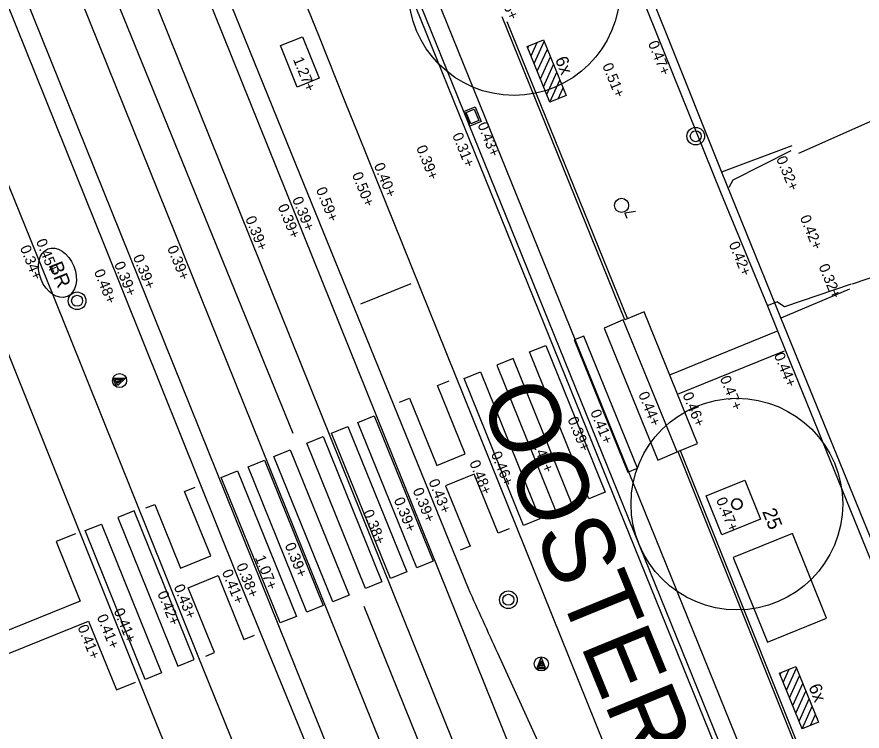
# Model space of a CAD drawing. Extents: x 122462 to 123306, y 485548 to 486417.
# Drawn here: x 122961.7 to 122985.67, y 485733.2 to 485753.45 of the extents above; entities that cross this region are included whole.
import ezdxf

# ---------------------------------------------------------------- set-up
doc = ezdxf.new("R2010")
doc.units = 0
for name, color, linetype in [('B-WE-AL-T25', 7, 'Continuous'), ('B-WE-GR-BOOM-S', 7, 'Continuous'), ('B-WE-GR-BOOM_BOOMDIAMETER', 7, 'Continuous'), ('B-WE-IE-MEUBILAIR_FIETSENREK-S', 7, 'Continuous'), ('B-WE-IE-MEUBILAIR_WEGMEUBILAIR-S', 7, 'Continuous'), ('B-WE-IE-TERREINAFSCHEIDING_KUNSTMATIG_HEKWERK-G', 7, 'Continuous'), ('B-WE-KL-ET_LS_OV_LICHTMAST-S', 7, 'Continuous'), ('B-WE-OG-HOOGTEPUNT-S', 7, 'Continuous'), ('B-WE-OG-TOPOGRAFIE_RAILS-G', 7, 'Continuous'), ('B-WE-RI-HWA_KOLK-S', 7, 'Continuous'), ('B-WE-VH-KANTOPSLUITING_OPSLUITBAND_100X200-G', 7, 'Continuous'), ('B-WE-VH-KANTOPSLUITING_TROTTOIRBAND_180 200-G', 7, 'Continuous'), ('B-WE-VH-KANTVERHARDING_EIND_VERHARDING-G', 7, 'Continuous'), ('B-WE-VH-MATERIAALGRENS-G', 7, 'Continuous'), ('B-WE-VH-MATERIAALGRENS_ASFALT-G', 7, 'Continuous'), ('B-WE-VW-MARKERING_DWARS_OVERSTEEK_VOETGANGERS-G', 7, 'Continuous'), ('B-WE-VW-MARKERING_LANGS_STREEP_30_15-30-G', 7, 'Continuous'), ('B-WE-VW-MARKERING_LANGS_STREEP_DOORGETROKKEN_010-G', 7, 'Continuous'), ('Level 19', 7, 'Continuous'), ('Level 59', 7, 'Continuous')]:
    doc.layers.add(name, color=color, linetype=linetype)

msp = doc.modelspace()

# ---------------------------------------------------------------- linework, layer by layer
at = {"layer": 'B-WE-GR-BOOM-S'}
for centre, radius in [((122975.798, 485754.223), 3), ((122982.116, 485739.638), 3), ((122982.116, 485739.638), 0.15)]:
    msp.add_circle(centre, radius, dxfattribs=at)
for start, end in [(0, 180), (180, 0)]:
    msp.add_arc((122982.116, 485739.638), 0.15, start, end, dxfattribs=at)
at = {"layer": 'B-WE-IE-MEUBILAIR_FIETSENREK-S'}
for p, q in [((122976.174, 485752.608), (122976.637, 485752.796)), ((122976.28, 485752.347), (122976.45, 485752.72)), ((122976.369, 485752.128), (122976.654, 485752.754)), ((122976.637, 485752.796), (122977.278, 485751.222)), ((122976.815, 485751.033), (122976.174, 485752.608)), ((122976.191, 485752.566), (122976.218, 485752.626)), ((122976.458, 485751.909), (122976.743, 485752.535)), ((122976.547, 485751.69), (122976.832, 485752.316)), ((122976.636, 485751.471), (122976.921, 485752.097)), ((122976.726, 485751.252), (122977.011, 485751.878)), ((122976.815, 485751.033), (122977.1, 485751.659)), ((122977.046, 485751.127), (122977.189, 485751.44)), ((122977.278, 485751.222), (122976.815, 485751.033)), ((122983.327, 485734.844), (122983.79, 485735.033)), ((122983.522, 485734.365), (122983.807, 485734.991)), ((122983.79, 485735.033), (122984.431, 485733.458)), ((122983.968, 485733.27), (122983.327, 485734.844)), ((122983.344, 485734.802), (122983.371, 485734.862)), ((122983.433, 485734.583), (122983.603, 485734.957)), ((122983.611, 485734.145), (122983.896, 485734.771)), ((122983.7, 485733.927), (122983.985, 485734.552)), ((122983.789, 485733.708), (122984.074, 485734.334)), ((122983.878, 485733.488), (122984.164, 485734.114)), ((122983.968, 485733.27), (122984.253, 485733.896)), ((122984.199, 485733.364), (122984.342, 485733.677)), ((122984.431, 485733.458), (122983.968, 485733.27))]:
    msp.add_line(p, q, dxfattribs=at)
at = {"layer": 'B-WE-IE-MEUBILAIR_WEGMEUBILAIR-S'}
msp.add_lwpolyline([(122969.797, 485752.888), (122970.273, 485751.712), (122969.652, 485751.46), (122969.176, 485752.636)], close=True, dxfattribs=at)
for points in [[(122964.53, 485742.971), (122964.435, 485743.205), (122964.783, 485743.208), (122964.561, 485742.996), (122964.492, 485743.167), (122964.704, 485743.176), (122964.576, 485743.065), (122964.55, 485743.129), (122964.592, 485743.132), (122964.639, 485743.149)], [(122976.695, 485734.97), (122976.443, 485734.97), (122976.57, 485735.293), (122976.684, 485735.008), (122976.499, 485735.008), (122976.57, 485735.208), (122976.626, 485735.048), (122976.557, 485735.048), (122976.57, 485735.088), (122976.571, 485735.138)]]:
    msp.add_lwpolyline(points, dxfattribs=at)
for centre, radius in [((122980.95, 485750.068), 0.25), ((122980.95, 485750.068), 0.156), ((122963.409, 485745.401), 0.25), ((122963.409, 485745.401), 0.156), ((122964.611, 485743.139), 0.2), ((122975.637, 485736.925), 0.25), ((122975.637, 485736.925), 0.156), ((122976.57, 485735.108), 0.2)]:
    msp.add_circle(centre, radius, dxfattribs=at)
msp.add_ellipse((122962.85, 485746.196), major_axis=(-0.273, 0.676), ratio=0.685994, dxfattribs=at)
at = {"layer": 'B-WE-IE-TERREINAFSCHEIDING_KUNSTMATIG_HEKWERK-G'}
for points in [[(122989.165, 485730.709), (122983.361, 485744.921), (122981.681, 485749.067), (122980.156, 485752.878), (122979.412, 485754.737), (122974.855, 485765.867), (122973.315, 485769.586), (122971.781, 485773.305), (122965.757, 485788.22), (122961.098, 485799.347), (122955.791, 485812.34), (122952.781, 485819.767), (122949.963, 485826.635), (122951.345, 485827.208)], [(122981.686, 485749.055), (122983.685, 485749.808)], [(122985.305, 485745.731), (122983.364, 485744.912)]]:
    msp.add_lwpolyline(points, dxfattribs=at)
at = {"layer": 'B-WE-KL-ET_LS_OV_LICHTMAST-S'}
msp.add_lwpolyline([(122979.238, 485747.935), (122978.943, 485747.882), (122979, 485747.743)], dxfattribs=at)
msp.add_circle((122978.847, 485748.106), 0.2, dxfattribs=at)
at = {"layer": 'B-WE-OG-TOPOGRAFIE_RAILS-G'}
for points in [[(122954.784, 485775.587), (122975.171, 485725.04)], [(122953.448, 485775.05), (122973.836, 485724.499)], [(122962.418, 485765.659), (122978.277, 485726.298)], [(122961.082, 485765.121), (122976.943, 485725.757)]]:
    msp.add_lwpolyline(points, dxfattribs=at)
at = {"layer": 'B-WE-RI-HWA_KOLK-S'}
for p, q in [((122974.373, 485750.767), (122974.698, 485750.898)), ((122974.698, 485750.898), (122974.867, 485750.481)), ((122974.542, 485750.35), (122974.373, 485750.767)), ((122974.392, 485750.72), (122974.397, 485750.722)), ((122974.44, 485750.643), (122974.41, 485750.717)), ((122974.43, 485750.628), (122974.434, 485750.63)), ((122974.439, 485750.605), (122974.444, 485750.606)), ((122974.487, 485750.527), (122974.457, 485750.601)), ((122974.476, 485750.512), (122974.481, 485750.514)), ((122974.486, 485750.489), (122974.49, 485750.491)), ((122974.516, 485750.454), (122974.503, 485750.485)), ((122974.533, 485750.411), (122974.516, 485750.454)), ((122974.523, 485750.396), (122974.528, 485750.398)), ((122974.867, 485750.481), (122974.542, 485750.35))]:
    msp.add_line(p, q, dxfattribs=at)
msp.add_lwpolyline([(122974.67, 485750.833), (122974.801, 485750.508), (122974.57, 485750.415), (122974.438, 485750.739)], close=True, dxfattribs=at)
for centre, start, end in [((122974.401, 485750.713), 22.0128, 112.0128), ((122974.431, 485750.639), 292.0128, 22.0128), ((122974.447, 485750.597), 22.0128, 112.0128), ((122974.477, 485750.523), 292.0128, 22.0128), ((122974.494, 485750.481), 22.0128, 112.0128), ((122974.524, 485750.407), 292.0128, 22.0128)]:
    msp.add_arc(centre, 0.01, start, end, dxfattribs=at)
at = {"layer": 'B-WE-VH-KANTOPSLUITING_OPSLUITBAND_100X200-G'}
for points in [[(122981.66, 485748.473), (122977.56, 485758.646), (122973.212, 485769.175)], [(122982.981, 485745.266), (122981.66, 485748.473)], [(122960.779, 485745.561), (122965.52, 485733.746), (122968.048, 485727.518)], [(122988.937, 485730.617), (122983.533, 485743.91), (122982.981, 485745.266), (122983.25, 485745.375)]]:
    msp.add_lwpolyline(points, dxfattribs=at)
msp.add_lwpolyline([(122982.341, 485740.314), (122982.788, 485739.212), (122981.688, 485738.766), (122981.241, 485739.868)], close=True, dxfattribs=at)
at = {"layer": 'B-WE-VH-KANTOPSLUITING_TROTTOIRBAND_180 200-G'}
for points in [[(122951.74, 485798.736), (122953.069, 485795.465), (122953.163, 485795.502), (122953.521, 485794.633), (122953.438, 485794.593), (122954.14, 485792.811), (122957.738, 485783.873), (122965.696, 485764.131), (122970.276, 485752.884), (122971.001, 485751.054), (122971.388, 485750.095)], [(122969.614, 485749.271), (122963.986, 485763.138), (122956.242, 485782.448), (122949.942, 485798.01)], [(122962.728, 485745.564), (122954.408, 485766.082), (122945.68, 485787.702)], [(122983.435, 485728.388), (122964.527, 485775.082), (122960.862, 485784.057)], [(122958.571, 485760.89), (122964.195, 485746.938)], [(122971.388, 485750.095), (122980.607, 485727.242)], [(122974.503, 485737.243), (122969.614, 485749.271)], [(122964.195, 485746.938), (122967.932, 485737.643), (122973.39, 485724.318)], [(122971.594, 485723.591), (122966.837, 485735.322), (122962.728, 485745.564)], [(122979.302, 485726.713), (122975.336, 485735.41)]]:
    msp.add_lwpolyline(points, dxfattribs=at)
msp.add_arc((121578.311, 485101.643), 1534.059, 24.401645, 24.476844, dxfattribs=at)
at = {"layer": 'B-WE-VH-KANTVERHARDING_EIND_VERHARDING-G'}
for points in [[(122981.898, 485748.619), (122982.01, 485748.833), (122983.659, 485749.659)], [(122985.358, 485745.873), (122983.467, 485745.227), (122983.25, 485745.375)]]:
    msp.add_lwpolyline(points, dxfattribs=at)
at = {"layer": 'B-WE-VH-MATERIAALGRENS-G'}
msp.add_line((122972.874, 485745.88), (122971.442, 485745.303), dxfattribs=at)
for points in [[(122983.898, 485728.575), (122964.99, 485775.27), (122961.325, 485784.246)], [(122978.94, 485744.866), (122975.462, 485753.448)], [(122980.44, 485741.127), (122981, 485741.358), (122979.489, 485745.087), (122978.94, 485744.866)], [(122980.212, 485743.304), (122983.245, 485744.536)], [(122980.436, 485742.751), (122983.465, 485743.978)], [(122972.554, 485742.531), (122972.834, 485742.644), (122973.609, 485740.733), (122974.416, 485741.058), (122973.632, 485743.002), (122973.959, 485743.134)], [(122980.439, 485741.129), (122985.081, 485729.526)], [(122975.659, 485738.935), (122975.344, 485738.81), (122974.666, 485740.483), (122973.856, 485740.155), (122974.551, 485738.444), (122974.271, 485738.328)], [(122965.359, 485739.528), (122965.609, 485739.629), (122966.341, 485737.823), (122967.198, 485738.17), (122966.458, 485739.998), (122966.753, 485740.117)], [(122963.359, 485738.794), (122962.814, 485738.575), (122963.496, 485736.888), (122960.755, 485735.777)], [(122967.06, 485735.331), (122967.302, 485735.429), (122966.56, 485737.267), (122967.406, 485737.612), (122968.139, 485735.796), (122968.442, 485735.919)], [(122960.965, 485735.208), (122963.735, 485736.323), (122964.526, 485734.373), (122965.067, 485734.592)]]:
    msp.add_lwpolyline(points, dxfattribs=at)
at = {"layer": 'B-WE-VH-MATERIAALGRENS_ASFALT-G'}
msp.add_lwpolyline([(122960.723, 485784.001), (122964.388, 485775.026), (122983.295, 485728.331)], dxfattribs=at)
at = {"layer": 'B-WE-VW-MARKERING_DWARS_OVERSTEEK_VOETGANGERS-G'}
for points in [[(122979.877, 485740.883), (122980.42, 485741.119), (122978.894, 485744.862), (122978.351, 485744.626), (122979.877, 485740.883)], [(122979.025, 485740.545), (122979.294, 485740.652), (122977.775, 485744.403), (122977.506, 485744.296), (122979.025, 485740.545)]]:
    msp.add_lwpolyline(points, dxfattribs=at)
for points in [[(122977.923, 485739.785), (122976.236, 485743.95), (122976.7, 485744.138), (122978.386, 485739.972)], [(122975.309, 485743.575), (122976.996, 485739.409), (122977.459, 485739.597), (122975.773, 485743.762)], [(122976.069, 485739.034), (122974.383, 485743.2), (122974.846, 485743.387), (122976.532, 485739.222)], [(122973.04, 485737.828), (122971.371, 485741.951), (122971.834, 485742.139), (122973.504, 485738.015)], [(122972.291, 485737.526), (122970.622, 485741.649), (122971.085, 485741.837), (122972.755, 485737.713)], [(122971.587, 485737.242), (122969.918, 485741.366), (122970.381, 485741.553), (122972.051, 485737.43)], [(122970.66, 485736.868), (122968.991, 485740.991), (122969.454, 485741.179), (122971.124, 485737.055)], [(122969.924, 485736.572), (122968.255, 485740.695), (122968.718, 485740.883), (122970.388, 485736.76)], [(122969.167, 485736.267), (122967.497, 485740.39), (122967.961, 485740.578), (122969.63, 485736.455)], [(122964.563, 485739.259), (122966.262, 485735.043), (122966.726, 485735.23), (122965.027, 485739.446)], [(122965.335, 485734.669), (122963.635, 485738.886), (122964.099, 485739.073), (122965.799, 485734.856)]]:
    msp.add_lwpolyline(points, close=True, dxfattribs=at)
at = {"layer": 'B-WE-VW-MARKERING_LANGS_STREEP_30_15-30-G'}
for points in [[(122979.016, 485744.897), (122975.605, 485753.312)], [(122980.504, 485741.155), (122985.09, 485729.692)]]:
    msp.add_lwpolyline(points, dxfattribs=at)
at = {"layer": 'B-WE-VW-MARKERING_LANGS_STREEP_DOORGETROKKEN_010-G'}
for points in [[(122969.538, 485741.639), (122963.484, 485756.493), (122960.179, 485764.685)], [(122971.535, 485736.74), (122976.113, 485725.421)]]:
    msp.add_lwpolyline(points, dxfattribs=at)
msp.add_lwpolyline([(122982.01, 485738.12), (122982.98, 485735.725), (122984.659, 485736.405), (122983.689, 485738.8)], close=True, dxfattribs=at)
at = {"layer": 'Level 19'}
for points in [[(122983.877, 485749.585), (122995.501, 485754.751), (122995.703, 485754.807), (122995.902, 485754.876), (122996.096, 485754.956), (122996.285, 485755.048), (122996.467, 485755.151), (122996.644, 485755.265), (122996.813, 485755.389), (122996.974, 485755.524), (122997.115, 485755.657), (122997.27, 485755.821), (122997.414, 485755.995), (122997.546, 485756.178), (122997.667, 485756.369)], [(122985.394, 485745.879), (122993.774, 485748.735), (122994.087, 485748.779), (122994.402, 485748.807), (122994.718, 485748.821), (122995.034, 485748.82), (122995.349, 485748.804), (122995.664, 485748.773), (122995.977, 485748.728), (122996.287, 485748.668), (122996.594, 485748.593), (122996.897, 485748.503), (122997.196, 485748.4), (122997.489, 485748.283), (122997.777, 485748.151)]]:
    msp.add_lwpolyline(points, dxfattribs=at)

# ---------------------------------------------------------------- texts
at = {"layer": 'B-WE-AL-T25'}
for p in [(122976.953, 485752.249), (122984.14, 485734.462)]:
    msp.add_text('6x', height=0.36, rotation=291.8049, dxfattribs=at).set_placement(p)
at = {"layer": 'B-WE-GR-BOOM_BOOMDIAMETER'}
msp.add_text('25', height=0.4, rotation=291.8049, dxfattribs=at).set_placement((122982.828, 485739.429))
at = {"layer": 'B-WE-IE-MEUBILAIR_WEGMEUBILAIR-S'}
msp.add_text('BR', height=0.4, rotation=292.0015, dxfattribs=at).set_placement((122962.597, 485746.415))
at = {"layer": 'B-WE-OG-HOOGTEPUNT-S'}
for s, rotation, p in [('0.45+', 292.2634, (122975.281, 485754.276)), ('0.47+', 292.2634, (122979.591, 485752.703)), ('1.27+', 292.0439, (122969.527, 485752.245)), ('0.51+', 292.2634, (122978.295, 485752.072)), ('0.43+', 292.0439, (122974.756, 485750.398)), ('0.31+', 292.0439, (122974.041, 485750.097)), ('0.39+', 292.0439, (122973.018, 485749.74)), ('0.32+', 292.2634, (122983.226, 485749.433)), ('0.40+', 292.0439, (122971.819, 485749.243)), ('0.50+', 292.0439, (122971.198, 485748.98)), ('0.59+', 292.0439, (122970.175, 485748.555)), ('0.39+', 292.0439, (122969.091, 485748.077)), ('0.39+', 292.0439, (122969.502, 485748.284)), ('0.39+', 292.0439, (122968.172, 485747.735)), ('0.42+', 292.2634, (122983.898, 485747.762)), ('0.34+', 292.0439, (122961.783, 485746.906)), ('0.45+', 292.0439, (122962.238, 485747.089)), ('0.39+', 292.0439, (122965.957, 485746.898)), ('0.42+', 292.2634, (122981.881, 485747.012)), ('0.39+', 292.0439, (122964.989, 485746.646)), ('0.39+', 292.0439, (122964.453, 485746.444)), ('0.48+', 292.0439, (122963.881, 485746.228)), ('0.32+', 292.2634, (122984.428, 485746.377)), ('0.44+', 292.2634, (122983.162, 485743.864)), ('0.47+', 292.2634, (122981.629, 485743.206)), ('0.44+', 292.2634, (122979.314, 485742.755)), ('0.46+', 292.2634, (122980.569, 485742.739)), ('0.41+', 292.2634, (122977.954, 485742.249)), ('0.39+', 292.2634, (122977.309, 485742.044)), ('0.43+', 292.2634, (122976.277, 485741.437)), ('0.46+', 292.2634, (122975.139, 485741.061)), ('0.48+', 292.2634, (122974.525, 485740.814)), ('0.43+', 292.0439, (122973.368, 485740.28)), ('0.39+', 292.0439, (122972.919, 485740.031)), ('0.39+', 292.0439, (122972.383, 485739.76)), ('0.47+', 292.2634, (122981.521, 485739.76)), ('0.38+', 292.0439, (122971.509, 485739.409)), ('0.39+', 292.0439, (122969.292, 485738.475)), ('1.07+', 292.0439, (122968.447, 485738.121)), ('0.38+', 292.0439, (122967.916, 485737.898)), ('0.41+', 292.0439, (122967.509, 485737.716)), ('0.43+', 292.0439, (122966.145, 485737.295)), ('0.42+', 292.0439, (122965.679, 485737.107)), ('0.41+', 292.0439, (122964.442, 485736.616)), ('0.41+', 292.0439, (122963.963, 485736.444)), ('0.41+', 292.0439, (122963.416, 485736.149))]:
    msp.add_text(s, height=0.3, rotation=rotation, dxfattribs=at).set_placement(p)
at = {"layer": 'Level 59'}
msp.add_text('OOSTERPARK', height=2, rotation=292.2408, dxfattribs=at).set_placement((122974.799, 485742.664))

doc.saveas('drawing.dxf')
